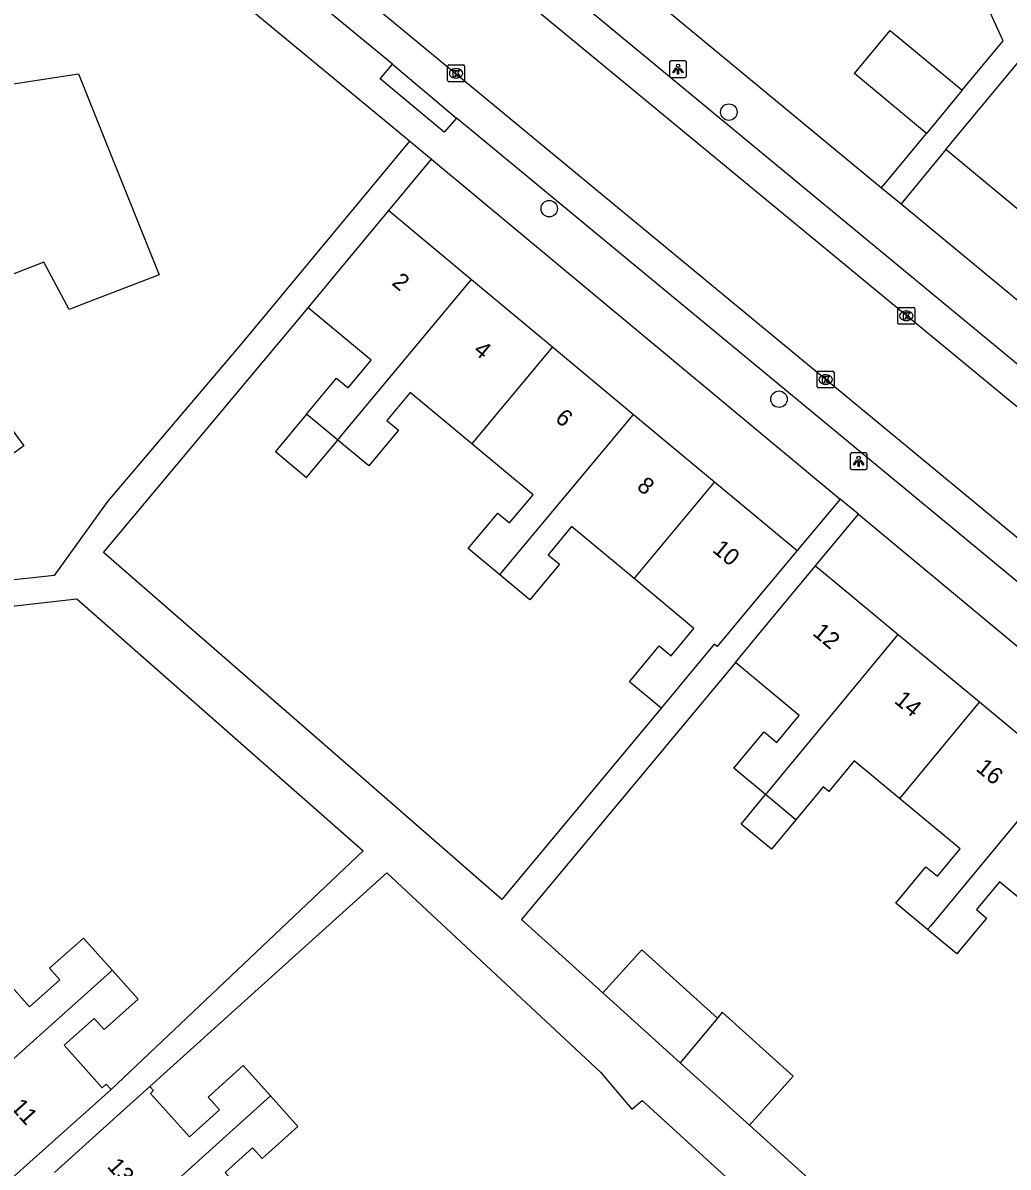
# Model space of a CAD drawing. Extents: x 158352 to 159489, y 383828 to 384597.
# Drawn here: x 159096.2 to 159154.8, y 384314.3 to 384382.3 of the extents above; entities that cross this region are included whole.
import ezdxf

# ---------------------------------------------------------------- set-up
doc = ezdxf.new("R2010")
doc.units = 0
for name, color, linetype in [('IMGEO_Boom', 7, 'Continuous'), ('IMGEO_Kolk', 7, 'Continuous'), ('IMGEO_Lichtpunt', 7, 'Continuous'), ('IMGEO_Pand', 7, 'Continuous'), ('IMGEO_Pand_nummerreeks', 7, 'Continuous'), ('IMGEO_Rijbaan_lokaal_open', 7, 'Continuous'), ('IMGEO_Voetpad_open', 7, 'Continuous')]:
    doc.layers.add(name, color=color, linetype=linetype)

msp = doc.modelspace()

# ---------------------------------------------------------------- linework, layer by layer
at = {"layer": 'IMGEO_Boom'}
for centre in [(159138.157, 384376.958), (159127.48, 384371.221), (159141.141, 384359.9)]:
    msp.add_circle(centre, 0.489, dxfattribs=at)
at = {"layer": 'IMGEO_Kolk'}
for p, q in [((159121.442, 384378.834), (159121.442, 384379.686)), ((159121.517, 384379.76), (159122.369, 384379.76)), ((159122.443, 384379.686), (159122.443, 384378.834)), ((159121.93, 384379.54), (159121.955, 384379.54)), ((159122.369, 384378.76), (159121.517, 384378.76)), ((159121.953, 384378.98), (159121.928, 384378.98)), ((159148.211, 384364.425), (159148.211, 384365.277)), ((159148.286, 384365.351), (159149.138, 384365.351)), ((159148.699, 384365.131), (159148.724, 384365.131)), ((159149.212, 384365.277), (159149.212, 384364.425)), ((159149.138, 384364.351), (159148.286, 384364.351)), ((159148.722, 384364.571), (159148.697, 384364.571)), ((159143.407, 384360.641), (159143.407, 384361.493)), ((159143.482, 384361.567), (159144.334, 384361.567)), ((159143.895, 384361.347), (159143.92, 384361.347)), ((159144.408, 384361.493), (159144.408, 384360.641)), ((159143.918, 384360.787), (159143.893, 384360.787)), ((159144.334, 384360.567), (159143.482, 384360.567))]:
    msp.add_line(p, q, dxfattribs=at)
for points in [[(159121.442, 384378.834), (159121.442, 384379.686)], [(159121.517, 384379.76), (159122.369, 384379.76)], [(159122.443, 384379.686), (159122.443, 384378.834)], [(159121.763, 384379.46), (159121.886, 384379.46), (159121.886, 384379.309), (159122.016, 384379.46), (159122.18, 384379.46), (159122.034, 384379.309), (159122.187, 384379.06), (159122.035, 384379.06), (159121.95, 384379.224), (159121.886, 384379.157), (159121.886, 384379.06), (159121.763, 384379.06), (159121.763, 384379.46)], [(159122.369, 384378.76), (159121.517, 384378.76)], [(159148.211, 384364.425), (159148.211, 384365.277)], [(159148.286, 384365.351), (159149.138, 384365.351)], [(159148.532, 384365.051), (159148.655, 384365.051), (159148.655, 384364.9), (159148.785, 384365.051), (159148.949, 384365.051), (159148.803, 384364.9), (159148.956, 384364.651), (159148.804, 384364.651), (159148.719, 384364.815), (159148.655, 384364.748), (159148.655, 384364.651), (159148.532, 384364.651), (159148.532, 384365.051)], [(159149.212, 384365.277), (159149.212, 384364.425)], [(159149.138, 384364.351), (159148.286, 384364.351)], [(159143.407, 384360.641), (159143.407, 384361.493)], [(159143.482, 384361.567), (159144.334, 384361.567)], [(159144.408, 384361.493), (159144.408, 384360.641)], [(159143.728, 384361.267), (159143.851, 384361.267), (159143.851, 384361.116), (159143.981, 384361.267), (159144.145, 384361.267), (159143.999, 384361.116), (159144.152, 384360.867), (159144, 384360.867), (159143.915, 384361.031), (159143.851, 384360.964), (159143.851, 384360.867), (159143.728, 384360.867), (159143.728, 384361.267)], [(159144.334, 384360.567), (159143.482, 384360.567)]]:
    msp.add_lwpolyline(points, dxfattribs=at)
for centre, start, end in [((159121.519, 384379.684), 91.55205, 178.44795), ((159121.519, 384379.684), 91.55205, 178.44795), ((159122.367, 384379.684), 1.55205, 88.44795), ((159122.367, 384379.684), 1.55205, 88.44795), ((159121.519, 384378.836), 181.55205, 268.44795), ((159121.519, 384378.836), 181.55205, 268.44795), ((159122.367, 384378.836), 271.55205, 358.44795), ((159122.367, 384378.836), 271.55205, 358.44795), ((159148.288, 384365.275), 91.55205, 178.44795), ((159148.288, 384365.275), 91.55205, 178.44795), ((159149.136, 384365.275), 1.55205, 88.44795), ((159149.136, 384365.275), 1.55205, 88.44795), ((159148.288, 384364.427), 181.55205, 268.44795), ((159148.288, 384364.427), 181.55205, 268.44795), ((159149.136, 384364.427), 271.55205, 358.44795), ((159149.136, 384364.427), 271.55205, 358.44795), ((159143.484, 384361.491), 91.55205, 178.44795), ((159143.484, 384361.491), 91.55205, 178.44795), ((159144.332, 384361.491), 1.55205, 88.44795), ((159144.332, 384361.491), 1.55205, 88.44795), ((159143.484, 384360.643), 181.55205, 268.44795), ((159143.484, 384360.643), 181.55205, 268.44795), ((159144.332, 384360.643), 271.55205, 358.44795), ((159144.332, 384360.643), 271.55205, 358.44795)]:
    msp.add_arc(centre, 0.0765, start, end, dxfattribs=at)
for centre, major_axis, ratio, start_param, end_param in [((159121.929, 384379.26), (-0.387, 0.002), 0.722429, 4.712389, 7.853982), ((159121.954, 384379.26), (-0.39, 0.002), 0.717154, 1.570796, 4.712389), ((159148.698, 384364.851), (-0.387, 0.002), 0.722429, 4.712389, 7.853982), ((159148.723, 384364.851), (-0.39, 0.002), 0.717154, 1.570796, 4.712389), ((159143.894, 384361.067), (-0.387, 0.002), 0.722429, 4.712389, 7.853982), ((159143.919, 384361.067), (-0.39, 0.002), 0.717154, 1.570796, 4.712389)]:
    msp.add_ellipse(centre, major_axis=major_axis, ratio=ratio, start_param=start_param, end_param=end_param, dxfattribs=at)
at = {"layer": 'IMGEO_Lichtpunt'}
for p, q in [((159134.636, 384379.916), (159134.636, 384379.109)), ((159134.636, 384379.916), (159134.636, 384379.109)), ((159135.538, 384380.011), (159134.73, 384380.011)), ((159135.538, 384380.011), (159134.73, 384380.011)), ((159135.632, 384379.109), (159135.632, 384379.916)), ((159135.632, 384379.109), (159135.632, 384379.916)), ((159134.73, 384379.015), (159135.538, 384379.015)), ((159134.73, 384379.015), (159135.538, 384379.015)), ((159145.375, 384356.615), (159145.375, 384355.808)), ((159145.375, 384356.615), (159145.375, 384355.808)), ((159146.277, 384356.71), (159145.469, 384356.71)), ((159146.277, 384356.71), (159145.469, 384356.71)), ((159146.371, 384355.808), (159146.371, 384356.615)), ((159146.371, 384355.808), (159146.371, 384356.615)), ((159145.469, 384355.714), (159146.277, 384355.714)), ((159145.469, 384355.714), (159146.277, 384355.714))]:
    msp.add_line(p, q, dxfattribs=at)
for points in [[(159135.01, 384379.58), (159135.049, 384379.552), (159134.861, 384379.29), (159134.823, 384379.317), (159135.01, 384379.58)], [(159135.112, 384379.532), (159135.159, 384379.532), (159135.159, 384379.21), (159135.112, 384379.21), (159135.112, 384379.532)], [(159135.222, 384379.552), (159135.26, 384379.579), (159135.447, 384379.317), (159135.408, 384379.289), (159135.222, 384379.552)], [(159145.749, 384356.279), (159145.788, 384356.251), (159145.6, 384355.989), (159145.562, 384356.016), (159145.749, 384356.279)], [(159145.851, 384356.231), (159145.898, 384356.231), (159145.898, 384355.909), (159145.851, 384355.909), (159145.851, 384356.231)], [(159145.961, 384356.251), (159145.999, 384356.278), (159146.186, 384356.016), (159146.147, 384355.988), (159145.961, 384356.251)]]:
    msp.add_lwpolyline(points, dxfattribs=at)
for centre in [(159135.135, 384379.714), (159145.874, 384356.413)]:
    msp.add_circle(centre, 0.0994, dxfattribs=at)
for centre, start, end in [((159134.73, 384379.916), 90, 180), ((159134.73, 384379.916), 90, 180), ((159135.538, 384379.916), 0, 90), ((159135.538, 384379.916), 0, 90), ((159134.73, 384379.109), 180, 270), ((159134.73, 384379.109), 180, 270), ((159135.538, 384379.109), 270, 0), ((159135.538, 384379.109), 270, 360), ((159145.469, 384356.615), 90, 180), ((159145.469, 384356.615), 90, 180), ((159146.277, 384356.615), 0, 90), ((159146.277, 384356.615), 0, 90), ((159145.469, 384355.808), 180, 270), ((159145.469, 384355.808), 180, 270), ((159146.277, 384355.808), 270, 0), ((159146.277, 384355.808), 270, 360)]:
    msp.add_arc(centre, 0.0946, start, end, dxfattribs=at)
at = {"layer": 'IMGEO_Pand'}
for points in [[(159149.91, 384375.693), (159145.624, 384379.243), (159147.747, 384381.806), (159152.033, 384378.256)], [(159151.057, 384374.735), (159154.248, 384378.585), (159155.809, 384380.468)], [(159087.208, 384374.629), (159087.353, 384374.731), (159087.497, 384374.527), (159092.904, 384378.222), (159099.507, 384379.227), (159101.369, 384374.587), (159104.293, 384367.298), (159099.853, 384365.579), (159098.933, 384365.223), (159097.445, 384368.046), (159092.838, 384366.263), (159091.812, 384367.787)], [(159152.033, 384378.256), (159149.91, 384375.693)], [(159155.968, 384370.664), (159151.057, 384374.735)], [(159113.149, 384365.337), (159114.753, 384367.263), (159117.952, 384371.105)], [(159117.952, 384371.105), (159122.859, 384367.018)], [(159114.906, 384357.47), (159115.217, 384357.843), (159122.859, 384367.018)], [(159122.859, 384367.018), (159127.674, 384363.009)], [(159113.051, 384359.015), (159114.832, 384361.153), (159115.519, 384360.581), (159116.888, 384362.224), (159113.149, 384365.337)], [(159127.674, 384363.009), (159123.136, 384357.558), (159122.881, 384357.252)], [(159127.674, 384363.009), (159132.489, 384358.999)], [(159122.881, 384357.252), (159119.219, 384360.302), (159117.824, 384358.627), (159118.512, 384358.054), (159116.748, 384355.936), (159114.906, 384357.47)], [(159091.693, 384358.103), (159094.181, 384359.928), (159096.238, 384357.123), (159093.693, 384355.257)], [(159113.051, 384359.015), (159111.199, 384356.792), (159113.05, 384355.249), (159114.906, 384357.47)], [(159114.906, 384357.47), (159113.051, 384359.015)], [(159124.543, 384349.457), (159124.689, 384349.632), (159132.489, 384358.999)], [(159132.489, 384358.999), (159137.306, 384354.988)], [(159124.543, 384349.457), (159122.664, 384351.022), (159124.424, 384353.135), (159125.126, 384352.551), (159126.519, 384354.223), (159122.881, 384357.252)], [(159137.306, 384354.988), (159132.656, 384349.406), (159132.523, 384349.247)], [(159137.306, 384354.988), (159142.212, 384350.902)], [(159132.523, 384349.247), (159128.81, 384352.339), (159127.41, 384350.658), (159128.09, 384350.092), (159126.326, 384347.973), (159124.543, 384349.457)], [(159142.212, 384350.902), (159139.013, 384347.06), (159137.462, 384345.197), (159137.29, 384345.34), (159134.129, 384341.543)], [(159138.552, 384344.251), (159140.124, 384346.146), (159143.315, 384349.994)], [(159143.315, 384349.994), (159148.23, 384345.917)], [(159134.129, 384341.543), (159132.243, 384343.114), (159134.009, 384345.234), (159134.72, 384344.642), (159136.085, 384346.281), (159132.523, 384349.247)], [(159140.337, 384336.401), (159140.448, 384336.535), (159148.23, 384345.917)], [(159148.23, 384345.917), (159153.053, 384341.917)], [(159140.337, 384336.401), (159138.449, 384337.967), (159140.247, 384340.133), (159141.008, 384339.502), (159142.34, 384341.109), (159138.552, 384344.251)], [(159153.053, 384341.917), (159148.294, 384336.178)], [(159153.053, 384341.917), (159157.876, 384337.917)], [(159148.294, 384336.178), (159145.598, 384338.414), (159144.091, 384336.597), (159143.772, 384336.862), (159142.24, 384335.016), (159142.145, 384334.901)], [(159157.876, 384337.917), (159150.14, 384328.589), (159149.972, 384328.387)], [(159142.145, 384334.901), (159140.697, 384333.156), (159138.889, 384334.655), (159140.337, 384336.401)], [(159142.145, 384334.901), (159140.337, 384336.401)], [(159149.972, 384328.387), (159148.081, 384329.955), (159149.874, 384332.116), (159150.551, 384331.555), (159151.902, 384333.185), (159148.294, 384336.178)], [(159157.929, 384328.165), (159154.24, 384331.225), (159152.87, 384329.573), (159153.478, 384329.069), (159151.714, 384326.942), (159149.972, 384328.387)], [(159094.281, 384326.376), (159096.581, 384323.798), (159098.381, 384325.404), (159097.775, 384326.083), (159099.792, 384327.883), (159101.504, 384325.964)], [(159130.661, 384324.622), (159132.979, 384327.188), (159137.473, 384323.129)], [(159101.504, 384325.964), (159101.391, 384325.863), (159092.18, 384317.643)], [(159101.504, 384325.964), (159103.037, 384324.246), (159101.015, 384322.442), (159100.429, 384323.098), (159098.653, 384321.513), (159100.911, 384318.982), (159101.149, 384319.195), (159101.431, 384318.879)], [(159135.264, 384320.465), (159130.661, 384324.622)], [(159139.375, 384316.752), (159141.987, 384319.667), (159137.765, 384323.481), (159137.473, 384323.129)], [(159137.473, 384323.129), (159135.264, 384320.465)], [(159103.742, 384319.062), (159103.964, 384318.815), (159103.776, 384318.645), (159106.092, 384316.074), (159107.876, 384317.681), (159107.206, 384318.425), (159109.286, 384320.299), (159110.905, 384318.502)], [(159135.264, 384320.465), (159139.375, 384316.752)], [(159101.431, 384318.879), (159099.398, 384317.065), (159095.667, 384313.735)], [(159098.061, 384313.944), (159101.776, 384317.291), (159103.742, 384319.062)], [(159101.549, 384310.072), (159110.905, 384318.502)], [(159110.905, 384318.502), (159112.54, 384316.687), (159110.418, 384314.776), (159109.841, 384315.416), (159108.208, 384313.945), (159110.559, 384311.336)]]:
    msp.add_lwpolyline(points, dxfattribs=at)
at = {"layer": 'IMGEO_Rijbaan_lokaal_open'}
for points in [[(159115.711, 384392.12), (159179.899, 384339.172)], [(159176.347, 384334.285), (159109.549, 384389.464)]]:
    msp.add_lwpolyline(points, dxfattribs=at)
at = {"layer": 'IMGEO_Voetpad_open'}
for points in [[(159128.173, 384397.847), (159129.636, 384387.029), (159130.97, 384385.92), (159147.241, 384372.466)], [(159119.306, 384391.682), (159128.199, 384384.372), (159130.058, 384382.864), (159179.004, 384342.43)], [(159118.159, 384379.816), (159110.323, 384386.275)], [(159119.167, 384375.24), (159107.869, 384384.597)], [(159152.033, 384378.256), (159154.466, 384381.193), (159153.473, 384383.358)], [(159121.958, 384376.596), (159121.225, 384375.767), (159117.438, 384378.928), (159118.159, 384379.816)], [(159118.159, 384379.816), (159121.958, 384376.596)], [(159172.469, 384334.86), (159122.731, 384375.96), (159121.958, 384376.596)], [(159147.241, 384372.466), (159149.91, 384375.693)], [(159119.167, 384375.24), (159109.228, 384363.24), (159101.215, 384353.826), (159098.058, 384349.419), (159091.073, 384348.661), (159090.883, 384349.071), (159084.413, 384348.174), (159084.889, 384347.593), (159078.658, 384342.416)], [(159120.478, 384374.154), (159120.371, 384374.243), (159119.167, 384375.24)], [(159151.057, 384374.735), (159148.393, 384371.513)], [(159117.952, 384371.105), (159120.478, 384374.154)], [(159120.478, 384374.154), (159144.765, 384353.968)], [(159147.241, 384372.466), (159148.393, 384371.513)], [(159148.393, 384371.513), (159187.166, 384339.452)], [(159134.129, 384341.543), (159124.66, 384330.169), (159115.203, 384338.402), (159100.977, 384350.786), (159113.149, 384365.337)], [(159144.765, 384353.968), (159142.212, 384350.902)], [(159145.858, 384353.06), (159144.765, 384353.968)], [(159143.315, 384349.994), (159145.858, 384353.06)], [(159145.858, 384353.06), (159166.902, 384335.57), (159174.961, 384328.874)], [(159080.694, 384341.842), (159083.09, 384344.2), (159086.716, 384346.528), (159091.135, 384347.11), (159099.404, 384348.031), (159116.426, 384333.059), (159101.431, 384318.879)], [(159138.552, 384344.251), (159125.841, 384328.975), (159130.661, 384324.622)], [(159103.742, 384319.062), (159117.829, 384331.751), (159130.533, 384319.905), (159132.382, 384317.713), (159132.995, 384318.229), (159148.349, 384304.234), (159131.052, 384288.527)], [(159139.375, 384316.752), (159144.571, 384312.059), (159149.226, 384307.855)]]:
    msp.add_lwpolyline(points, dxfattribs=at)

# ---------------------------------------------------------------- texts
at = {"layer": 'IMGEO_Pand_nummerreeks'}
for s, rotation, p in [('2', 320.21348, (159118.065, 384366.741)), ('4', 320.21348, (159122.919, 384362.7)), ('6', 320.21348, (159127.771, 384358.659)), ('8', 320.21348, (159132.626, 384354.615)), ('10', 320.21348, (159137.124, 384350.871)), ('12', 320.32607, (159143.081, 384345.927)), ('14', 320.3284, (159147.935, 384341.9)), ('16', 320.32607, (159152.79, 384337.874)), ('11', 311.7418, (159095.416, 384317.801)), ('13', 312.01662, (159101.155, 384314.274))]:
    msp.add_text(s, height=1, rotation=rotation, dxfattribs=at).set_placement(p)

doc.saveas('drawing.dxf')
